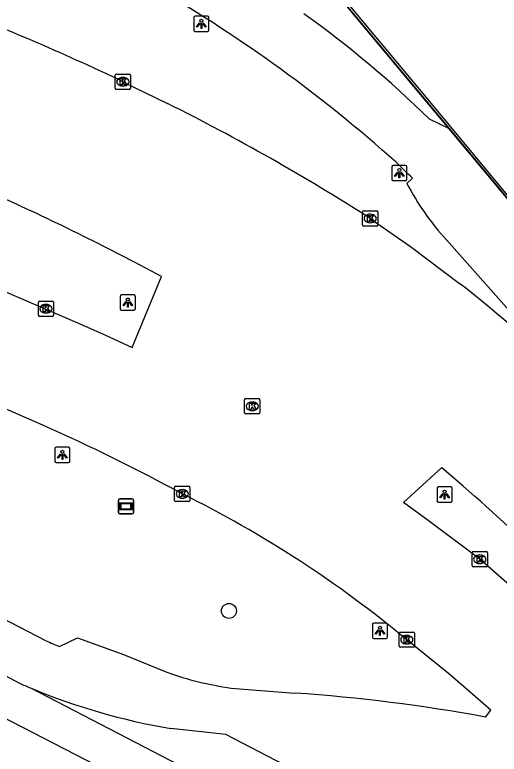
# Model space of a CAD drawing. Extents: x 159718 to 160783, y 383290 to 384030.
# Drawn here: x 160308.44 to 160340.16, y 383942.54 to 383990.98 of the extents above; entities that cross this region are included whole.
import ezdxf

# ---------------------------------------------------------------- set-up
doc = ezdxf.new("R2010")
doc.units = 0
for name, color, linetype in [('IMGEO_Boom', 7, 'Continuous'), ('IMGEO_Fietspad_gesloten', 7, 'Continuous'), ('IMGEO_Geluidsscherm', 7, 'Continuous'), ('IMGEO_Kolk', 7, 'Continuous'), ('IMGEO_Lichtpunt', 7, 'Continuous'), ('IMGEO_Muur', 7, 'Continuous'), ('IMGEO_Reclamebord', 7, 'Continuous'), ('IMGEO_Rijbaan_lokaal_gesloten', 7, 'Continuous'), ('IMGEO_Spoorbaan_halfverhard', 7, 'Continuous')]:
    doc.layers.add(name, color=color, linetype=linetype)

msp = doc.modelspace()

# ---------------------------------------------------------------- linework, layer by layer
at = {"layer": 'IMGEO_Boom'}
msp.add_circle((160322.462, 383951.927), 0.489, dxfattribs=at)
at = {"layer": 'IMGEO_Fietspad_gesloten'}
for points in [[(160335.571, 383984.161), (160336.884, 383983.521)], [(160334.116, 383979.932), (160334.481, 383980.275)], [(160345.57, 383966.239), (160336.701, 383976.24)], [(160322.166, 383937.481), (160299.843, 383948.985), (160291.922, 383953.232)]]:
    msp.add_lwpolyline(points, dxfattribs=at)
for centre, radius, start, end in [((160270.212, 383910.83), 94.668, 48.1425, 59.88453), ((160286.923, 383934.534), 69.494, 45.57068, 54.4114), ((160237.881, 383881.691), 138.023, 45.58249, 46.21778), ((160349.335, 383987.837), 17.15, 207.4476, 222.5489)]:
    msp.add_arc(centre, radius, start, end, dxfattribs=at)
at = {"layer": 'IMGEO_Geluidsscherm'}
msp.add_lwpolyline([(160310.903, 384014.888), (160319.872, 384004.166), (160335.262, 383985.689), (160342.501, 383976.988), (160350.154, 383967.764), (160355.716, 383961.073), (160365.847, 383948.928), (160373.36, 383940.008), (160382.981, 383928.408), (160388.002, 383922.479)], dxfattribs=at)
at = {"layer": 'IMGEO_Kolk'}
for p, q in [((160315.019, 383986.169), (160315.019, 383987.021)), ((160315.094, 383987.095), (160315.946, 383987.095)), ((160316.02, 383987.021), (160316.02, 383986.169)), ((160315.507, 383986.875), (160315.532, 383986.875)), ((160315.946, 383986.095), (160315.094, 383986.095)), ((160315.53, 383986.315), (160315.505, 383986.315)), ((160331.212, 383977.211), (160331.212, 383978.063)), ((160331.287, 383978.137), (160332.139, 383978.137)), ((160331.7, 383977.917), (160331.725, 383977.917)), ((160332.213, 383978.063), (160332.213, 383977.211)), ((160331.723, 383977.357), (160331.698, 383977.357)), ((160332.139, 383977.137), (160331.287, 383977.137)), ((160309.983, 383971.298), (160309.983, 383972.15)), ((160310.058, 383972.224), (160310.91, 383972.224)), ((160310.471, 383972.004), (160310.496, 383972.004)), ((160310.984, 383972.15), (160310.984, 383971.298)), ((160310.494, 383971.444), (160310.469, 383971.444)), ((160310.91, 383971.224), (160310.058, 383971.224)), ((160323.491, 383964.905), (160323.491, 383965.757)), ((160323.566, 383965.831), (160324.418, 383965.831)), ((160324.492, 383965.757), (160324.492, 383964.905)), ((160323.979, 383965.611), (160324.004, 383965.611)), ((160324.418, 383964.831), (160323.566, 383964.831)), ((160324.002, 383965.051), (160323.977, 383965.051)), ((160318.907, 383959.165), (160318.907, 383960.017)), ((160318.982, 383960.091), (160319.834, 383960.091)), ((160319.395, 383959.871), (160319.42, 383959.871)), ((160319.908, 383960.017), (160319.908, 383959.165)), ((160319.834, 383959.091), (160318.982, 383959.091)), ((160319.418, 383959.311), (160319.393, 383959.311)), ((160338.384, 383954.883), (160338.384, 383955.735)), ((160338.459, 383955.809), (160339.311, 383955.809)), ((160338.872, 383955.589), (160338.897, 383955.589)), ((160339.385, 383955.735), (160339.385, 383954.883)), ((160338.895, 383955.029), (160338.87, 383955.029)), ((160339.311, 383954.809), (160338.459, 383954.809)), ((160333.607, 383949.614), (160333.607, 383950.466)), ((160333.682, 383950.54), (160334.534, 383950.54)), ((160334.095, 383950.32), (160334.12, 383950.32)), ((160334.608, 383950.466), (160334.608, 383949.614)), ((160334.118, 383949.76), (160334.093, 383949.76)), ((160334.534, 383949.54), (160333.682, 383949.54))]:
    msp.add_line(p, q, dxfattribs=at)
for points in [[(160315.019, 383986.169), (160315.019, 383987.021)], [(160315.094, 383987.095), (160315.946, 383987.095)], [(160316.02, 383987.021), (160316.02, 383986.169)], [(160315.34, 383986.795), (160315.463, 383986.795), (160315.463, 383986.644), (160315.593, 383986.795), (160315.757, 383986.795), (160315.611, 383986.644), (160315.764, 383986.395), (160315.612, 383986.395), (160315.527, 383986.559), (160315.463, 383986.492), (160315.463, 383986.395), (160315.34, 383986.395), (160315.34, 383986.795)], [(160315.946, 383986.095), (160315.094, 383986.095)], [(160331.212, 383977.211), (160331.212, 383978.063)], [(160331.287, 383978.137), (160332.139, 383978.137)], [(160331.533, 383977.837), (160331.656, 383977.837), (160331.656, 383977.686), (160331.786, 383977.837), (160331.95, 383977.837), (160331.804, 383977.686), (160331.957, 383977.437), (160331.805, 383977.437), (160331.72, 383977.601), (160331.656, 383977.534), (160331.656, 383977.437), (160331.533, 383977.437), (160331.533, 383977.837)], [(160332.213, 383978.063), (160332.213, 383977.211)], [(160332.139, 383977.137), (160331.287, 383977.137)], [(160309.983, 383971.298), (160309.983, 383972.15)], [(160310.058, 383972.224), (160310.91, 383972.224)], [(160310.304, 383971.924), (160310.427, 383971.924), (160310.427, 383971.773), (160310.557, 383971.924), (160310.721, 383971.924), (160310.575, 383971.773), (160310.728, 383971.524), (160310.576, 383971.524), (160310.491, 383971.688), (160310.427, 383971.621), (160310.427, 383971.524), (160310.304, 383971.524), (160310.304, 383971.924)], [(160310.984, 383972.15), (160310.984, 383971.298)], [(160310.91, 383971.224), (160310.058, 383971.224)], [(160323.491, 383964.905), (160323.491, 383965.757)], [(160323.566, 383965.831), (160324.418, 383965.831)], [(160324.492, 383965.757), (160324.492, 383964.905)], [(160323.812, 383965.531), (160323.935, 383965.531), (160323.935, 383965.38), (160324.065, 383965.531), (160324.229, 383965.531), (160324.083, 383965.38), (160324.236, 383965.131), (160324.084, 383965.131), (160323.999, 383965.295), (160323.935, 383965.228), (160323.935, 383965.131), (160323.812, 383965.131), (160323.812, 383965.531)], [(160324.418, 383964.831), (160323.566, 383964.831)], [(160318.907, 383959.165), (160318.907, 383960.017)], [(160318.982, 383960.091), (160319.834, 383960.091)], [(160319.908, 383960.017), (160319.908, 383959.165)], [(160319.228, 383959.791), (160319.351, 383959.791), (160319.351, 383959.64), (160319.481, 383959.791), (160319.645, 383959.791), (160319.499, 383959.64), (160319.652, 383959.391), (160319.5, 383959.391), (160319.415, 383959.555), (160319.351, 383959.488), (160319.351, 383959.391), (160319.228, 383959.391), (160319.228, 383959.791)], [(160319.834, 383959.091), (160318.982, 383959.091)], [(160338.384, 383954.883), (160338.384, 383955.735)], [(160338.459, 383955.809), (160339.311, 383955.809)], [(160338.705, 383955.509), (160338.828, 383955.509), (160338.828, 383955.358), (160338.958, 383955.509), (160339.122, 383955.509), (160338.976, 383955.358), (160339.129, 383955.109), (160338.977, 383955.109), (160338.892, 383955.273), (160338.828, 383955.206), (160338.828, 383955.109), (160338.705, 383955.109), (160338.705, 383955.509)], [(160339.385, 383955.735), (160339.385, 383954.883)], [(160339.311, 383954.809), (160338.459, 383954.809)], [(160333.607, 383949.614), (160333.607, 383950.466)], [(160333.682, 383950.54), (160334.534, 383950.54)], [(160333.928, 383950.24), (160334.051, 383950.24), (160334.051, 383950.089), (160334.181, 383950.24), (160334.345, 383950.24), (160334.199, 383950.089), (160334.352, 383949.84), (160334.2, 383949.84), (160334.115, 383950.004), (160334.051, 383949.937), (160334.051, 383949.84), (160333.928, 383949.84), (160333.928, 383950.24)], [(160334.608, 383950.466), (160334.608, 383949.614)], [(160334.534, 383949.54), (160333.682, 383949.54)]]:
    msp.add_lwpolyline(points, dxfattribs=at)
for centre, start, end in [((160315.096, 383987.019), 91.552, 178.448), ((160315.096, 383987.019), 91.552, 178.448), ((160315.944, 383987.019), 1.552, 88.448), ((160315.944, 383987.019), 1.552, 88.448), ((160315.096, 383986.171), 181.552, 268.448), ((160315.096, 383986.171), 181.552, 268.448), ((160315.944, 383986.171), 271.552, 358.448), ((160315.944, 383986.171), 271.552, 358.448), ((160331.289, 383978.061), 91.552, 178.448), ((160331.289, 383978.061), 91.552, 178.448), ((160332.137, 383978.061), 1.552, 88.448), ((160332.137, 383978.061), 1.552, 88.448), ((160331.289, 383977.213), 181.552, 268.448), ((160331.289, 383977.213), 181.552, 268.448), ((160332.137, 383977.213), 271.552, 358.448), ((160332.137, 383977.213), 271.552, 358.448), ((160310.06, 383972.148), 91.552, 178.448), ((160310.06, 383972.148), 91.552, 178.448), ((160310.908, 383972.148), 1.552, 88.448), ((160310.908, 383972.148), 1.552, 88.448), ((160310.06, 383971.3), 181.552, 268.448), ((160310.06, 383971.3), 181.552, 268.448), ((160310.908, 383971.3), 271.552, 358.448), ((160310.908, 383971.3), 271.552, 358.448), ((160323.568, 383965.755), 91.552, 178.448), ((160323.568, 383965.755), 91.552, 178.448), ((160324.416, 383965.755), 1.552, 88.448), ((160324.416, 383965.755), 1.552, 88.448), ((160323.568, 383964.907), 181.552, 268.448), ((160323.568, 383964.907), 181.552, 268.448), ((160324.416, 383964.907), 271.552, 358.448), ((160324.416, 383964.907), 271.552, 358.448), ((160318.984, 383960.015), 91.552, 178.448), ((160318.984, 383960.015), 91.552, 178.448), ((160319.832, 383960.015), 1.552, 88.448), ((160319.832, 383960.015), 1.552, 88.448), ((160318.984, 383959.167), 181.552, 268.448), ((160318.984, 383959.167), 181.552, 268.448), ((160319.832, 383959.167), 271.552, 358.448), ((160319.832, 383959.167), 271.552, 358.448), ((160338.461, 383955.733), 91.552, 178.448), ((160338.461, 383955.733), 91.552, 178.448), ((160339.309, 383955.733), 1.552, 88.448), ((160339.309, 383955.733), 1.552, 88.448), ((160338.461, 383954.885), 181.552, 268.448), ((160338.461, 383954.885), 181.552, 268.448), ((160339.309, 383954.885), 271.552, 358.448), ((160339.309, 383954.885), 271.552, 358.448), ((160333.684, 383950.464), 91.552, 178.448), ((160333.684, 383950.464), 91.552, 178.448), ((160334.532, 383950.464), 1.552, 88.448), ((160334.532, 383950.464), 1.552, 88.448), ((160333.684, 383949.616), 181.552, 268.448), ((160333.684, 383949.616), 181.552, 268.448), ((160334.532, 383949.616), 271.552, 358.448), ((160334.532, 383949.616), 271.552, 358.448)]:
    msp.add_arc(centre, 0.0765, start, end, dxfattribs=at)
for centre, major_axis, ratio, start_param, end_param in [((160315.506, 383986.595), (-0.387, 0.002), 0.722429, 4.712389, 7.853982), ((160315.531, 383986.595), (-0.39, 0.002), 0.717154, 1.570796, 4.712389), ((160331.699, 383977.637), (-0.387, 0.002), 0.722429, 4.712389, 7.853982), ((160331.724, 383977.637), (-0.39, 0.002), 0.717154, 1.570796, 4.712389), ((160310.47, 383971.724), (-0.387, 0.002), 0.722429, 4.712389, 7.853982), ((160310.495, 383971.724), (-0.39, 0.002), 0.717154, 1.570796, 4.712389), ((160323.978, 383965.331), (-0.387, 0.002), 0.722429, 4.712389, 7.853982), ((160324.003, 383965.331), (-0.39, 0.002), 0.717154, 1.570796, 4.712389), ((160319.394, 383959.591), (-0.387, 0.002), 0.722429, 4.712389, 7.853982), ((160319.419, 383959.591), (-0.39, 0.002), 0.717154, 1.570796, 4.712389), ((160338.871, 383955.309), (-0.387, 0.002), 0.722429, 4.712389, 7.853982), ((160338.896, 383955.309), (-0.39, 0.002), 0.717154, 1.570796, 4.712389), ((160334.094, 383950.04), (-0.387, 0.002), 0.722429, 4.712389, 7.853982), ((160334.119, 383950.04), (-0.39, 0.002), 0.717154, 1.570796, 4.712389)]:
    msp.add_ellipse(centre, major_axis=major_axis, ratio=ratio, start_param=start_param, end_param=end_param, dxfattribs=at)
at = {"layer": 'IMGEO_Lichtpunt'}
for p, q in [((160321.061, 383990.887), (160320.253, 383990.887)), ((160321.061, 383990.887), (160320.253, 383990.887)), ((160320.159, 383990.792), (160320.159, 383989.985)), ((160320.159, 383990.792), (160320.159, 383989.985)), ((160321.155, 383989.985), (160321.155, 383990.792)), ((160321.155, 383989.985), (160321.155, 383990.792)), ((160320.253, 383989.891), (160321.061, 383989.891)), ((160320.253, 383989.891), (160321.061, 383989.891)), ((160333.121, 383981.014), (160333.121, 383980.207)), ((160333.121, 383981.014), (160333.121, 383980.207)), ((160334.023, 383981.109), (160333.215, 383981.109)), ((160334.023, 383981.109), (160333.215, 383981.109)), ((160334.117, 383980.207), (160334.117, 383981.014)), ((160334.117, 383980.207), (160334.117, 383981.014)), ((160333.215, 383980.113), (160334.023, 383980.113)), ((160333.215, 383980.113), (160334.023, 383980.113)), ((160315.343, 383972.532), (160315.343, 383971.725)), ((160315.343, 383972.532), (160315.343, 383971.725)), ((160316.245, 383972.627), (160315.437, 383972.627)), ((160316.245, 383972.627), (160315.437, 383972.627)), ((160316.339, 383971.725), (160316.339, 383972.532)), ((160316.339, 383971.725), (160316.339, 383972.532)), ((160315.437, 383971.631), (160316.245, 383971.631)), ((160315.437, 383971.631), (160316.245, 383971.631)), ((160311.058, 383962.552), (160311.058, 383961.745)), ((160311.058, 383962.552), (160311.058, 383961.745)), ((160311.96, 383962.647), (160311.152, 383962.647)), ((160311.96, 383962.647), (160311.152, 383962.647)), ((160312.054, 383961.745), (160312.054, 383962.552)), ((160312.054, 383961.745), (160312.054, 383962.552)), ((160311.152, 383961.651), (160311.96, 383961.651)), ((160311.152, 383961.651), (160311.96, 383961.651)), ((160336.086, 383959.949), (160336.086, 383959.142)), ((160336.086, 383959.949), (160336.086, 383959.142)), ((160336.988, 383960.044), (160336.18, 383960.044)), ((160336.988, 383960.044), (160336.18, 383960.044)), ((160337.082, 383959.142), (160337.082, 383959.949)), ((160337.082, 383959.142), (160337.082, 383959.949)), ((160336.18, 383959.048), (160336.988, 383959.048)), ((160336.18, 383959.048), (160336.988, 383959.048)), ((160332.754, 383951.119), (160331.946, 383951.119)), ((160332.754, 383951.119), (160331.946, 383951.119)), ((160331.852, 383951.024), (160331.852, 383950.217)), ((160331.852, 383951.024), (160331.852, 383950.217)), ((160332.848, 383950.217), (160332.848, 383951.024)), ((160332.848, 383950.217), (160332.848, 383951.024)), ((160331.946, 383950.123), (160332.754, 383950.123)), ((160331.946, 383950.123), (160332.754, 383950.123))]:
    msp.add_line(p, q, dxfattribs=at)
for points in [[(160320.533, 383990.456), (160320.572, 383990.428), (160320.384, 383990.166), (160320.346, 383990.193), (160320.533, 383990.456)], [(160320.635, 383990.408), (160320.682, 383990.408), (160320.682, 383990.086), (160320.635, 383990.086), (160320.635, 383990.408)], [(160320.745, 383990.428), (160320.783, 383990.455), (160320.97, 383990.193), (160320.931, 383990.165), (160320.745, 383990.428)], [(160333.495, 383980.678), (160333.534, 383980.65), (160333.346, 383980.388), (160333.308, 383980.415), (160333.495, 383980.678)], [(160333.597, 383980.63), (160333.644, 383980.63), (160333.644, 383980.308), (160333.597, 383980.308), (160333.597, 383980.63)], [(160333.707, 383980.65), (160333.745, 383980.677), (160333.932, 383980.415), (160333.893, 383980.387), (160333.707, 383980.65)], [(160315.717, 383972.196), (160315.756, 383972.168), (160315.568, 383971.906), (160315.53, 383971.933), (160315.717, 383972.196)], [(160315.819, 383972.148), (160315.866, 383972.148), (160315.866, 383971.826), (160315.819, 383971.826), (160315.819, 383972.148)], [(160315.929, 383972.168), (160315.967, 383972.195), (160316.154, 383971.933), (160316.115, 383971.905), (160315.929, 383972.168)], [(160311.432, 383962.216), (160311.471, 383962.188), (160311.283, 383961.926), (160311.245, 383961.953), (160311.432, 383962.216)], [(160311.534, 383962.168), (160311.581, 383962.168), (160311.581, 383961.846), (160311.534, 383961.846), (160311.534, 383962.168)], [(160311.644, 383962.188), (160311.682, 383962.215), (160311.869, 383961.953), (160311.83, 383961.925), (160311.644, 383962.188)], [(160336.46, 383959.613), (160336.499, 383959.585), (160336.311, 383959.323), (160336.273, 383959.35), (160336.46, 383959.613)], [(160336.562, 383959.565), (160336.609, 383959.565), (160336.609, 383959.243), (160336.562, 383959.243), (160336.562, 383959.565)], [(160336.672, 383959.585), (160336.71, 383959.612), (160336.897, 383959.35), (160336.858, 383959.322), (160336.672, 383959.585)], [(160332.226, 383950.688), (160332.265, 383950.66), (160332.077, 383950.398), (160332.039, 383950.425), (160332.226, 383950.688)], [(160332.328, 383950.64), (160332.375, 383950.64), (160332.375, 383950.318), (160332.328, 383950.318), (160332.328, 383950.64)], [(160332.438, 383950.66), (160332.476, 383950.687), (160332.663, 383950.425), (160332.624, 383950.397), (160332.438, 383950.66)]]:
    msp.add_lwpolyline(points, dxfattribs=at)
for centre in [(160320.658, 383990.59), (160333.62, 383980.812), (160315.842, 383972.33), (160311.557, 383962.35), (160336.585, 383959.747), (160332.351, 383950.822)]:
    msp.add_circle(centre, 0.0994, dxfattribs=at)
for centre, start, end in [((160320.253, 383990.792), 90, 180), ((160320.253, 383990.792), 90, 180), ((160321.061, 383990.792), 0, 90), ((160321.061, 383990.792), 0, 90), ((160320.253, 383989.985), 180, 270), ((160320.253, 383989.985), 180, 270), ((160321.061, 383989.985), 270, 0), ((160321.061, 383989.985), 270, 360), ((160333.215, 383981.014), 90, 180), ((160333.215, 383981.014), 90, 180), ((160334.023, 383981.014), 0, 90), ((160334.023, 383981.014), 0, 90), ((160333.215, 383980.207), 180, 270), ((160333.215, 383980.207), 180, 270), ((160334.023, 383980.207), 270, 0), ((160334.023, 383980.207), 270, 360), ((160315.437, 383972.532), 90, 180), ((160315.437, 383972.532), 90, 180), ((160316.245, 383972.532), 0, 90), ((160316.245, 383972.532), 0, 90), ((160315.437, 383971.725), 180, 270), ((160315.437, 383971.725), 180, 270), ((160316.245, 383971.725), 270, 0), ((160316.245, 383971.725), 270, 360), ((160311.152, 383962.552), 90, 180), ((160311.152, 383962.552), 90, 180), ((160311.96, 383962.552), 0, 90), ((160311.96, 383962.552), 0, 90), ((160311.152, 383961.745), 180, 270), ((160311.152, 383961.745), 180, 270), ((160311.96, 383961.745), 270, 0), ((160311.96, 383961.745), 270, 360), ((160336.18, 383959.949), 90, 180), ((160336.18, 383959.949), 90, 180), ((160336.988, 383959.949), 0, 90), ((160336.988, 383959.949), 0, 90), ((160336.18, 383959.142), 180, 270), ((160336.18, 383959.142), 180, 270), ((160336.988, 383959.142), 270, 0), ((160336.988, 383959.142), 270, 360), ((160331.946, 383951.024), 90, 180), ((160331.946, 383951.024), 90, 180), ((160332.754, 383951.024), 0, 90), ((160332.754, 383951.024), 0, 90), ((160331.946, 383950.217), 180, 270), ((160331.946, 383950.217), 180, 270), ((160332.754, 383950.217), 270, 0), ((160332.754, 383950.217), 270, 360)]:
    msp.add_arc(centre, 0.0946, start, end, dxfattribs=at)
at = {"layer": 'IMGEO_Muur'}
msp.add_lwpolyline([(160383.703, 383927.366), (160323.144, 384000)], dxfattribs=at)
at = {"layer": 'IMGEO_Reclamebord'}
for p, q in [((160315.222, 383958.378), (160315.222, 383959.178)), ((160315.222, 383959.178), (160315.222, 383958.378)), ((160315.322, 383959.278), (160316.112, 383959.278)), ((160316.112, 383959.278), (160315.322, 383959.278)), ((160316.212, 383959.178), (160316.212, 383958.378)), ((160316.212, 383958.378), (160316.212, 383959.178)), ((160316.112, 383958.278), (160315.322, 383958.278)), ((160315.322, 383958.278), (160316.112, 383958.278))]:
    msp.add_line(p, q, dxfattribs=at)
for points in [[(160315.323, 383959.01), (160316.111, 383959.01), (160316.111, 383958.546), (160315.323, 383958.546), (160315.323, 383959.01)], [(160315.388, 383958.945), (160315.388, 383958.611), (160316.046, 383958.611), (160316.046, 383958.945), (160315.388, 383958.945)]]:
    msp.add_lwpolyline(points, dxfattribs=at)
for centre, start, end in [((160315.322, 383959.178), 90, 180), ((160315.322, 383959.178), 90, 180), ((160316.112, 383959.178), 0, 90), ((160316.112, 383959.178), 360, 90), ((160315.322, 383958.378), 180, 270), ((160315.322, 383958.378), 180, 270), ((160316.112, 383958.378), 270, 0), ((160316.112, 383958.378), 270, 0)]:
    msp.add_arc(centre, 0.1, start, end, dxfattribs=at)
at = {"layer": 'IMGEO_Rijbaan_lokaal_gesloten'}
for points in [[(160315.52, 383986.595), (160318.434, 383985.173)], [(160284.136, 383983.058), (160312.514, 383970.829), (160314.344, 383970.003), (160316.121, 383969.181), (160318.038, 383973.84), (160316.272, 383974.772), (160313.597, 383976.14)], [(160331.713, 383977.637), (160334.352, 383975.789), (160337.56, 383973.384)], [(160271.065, 383970.69), (160274.099, 383968.969), (160299.757, 383955.528), (160306.043, 383952.251), (160308.679, 383950.896), (160310.503, 383949.967)], [(160310.268, 383964.089), (160302.512, 383967.472)], [(160342.07, 383952.523), (160338.885, 383955.309), (160335.517, 383957.842), (160333.89, 383959.033), (160336.394, 383961.326), (160337.791, 383960.109)], [(160282.387, 383960.887), (160296.842, 383953.383), (160304.593, 383949.39), (160308.744, 383947.191)], [(160311.373, 383949.584), (160312.546, 383950.162), (160315.55, 383949.08), (160318.387, 383947.904)], [(160339.269, 383944.973), (160339.61, 383945.417), (160338.104, 383946.732), (160336.838, 383947.819), (160334.108, 383950.04)], [(160309.479, 383946.876), (160322.084, 383940.339), (160323.376, 383939.657), (160324.912, 383938.791)], [(160322.607, 383946.874), (160326.781, 383946.546)], [(160326.621, 383941.564), (160322.264, 383943.831), (160318.655, 383944.22)]]:
    msp.add_lwpolyline(points, dxfattribs=at)
for centre, radius, start, end in [((160248.385, 383846.334), 155.5, 64.42231, 69.31207), ((160254.461, 383856.981), 143.268, 57.37004, 63.47905), ((160250.936, 383852.289), 138.8, 63.16337, 68.13235), ((160289.547, 383911.581), 78.261, 44.82732, 52.15764), ((160262.375, 383855.235), 118.924, 61.34248, 66.25185), ((160269.121, 383880.773), 104.927, 44.72016, 49.12159), ((160285.855, 383891.861), 75.585, 50.32786, 63.64633), ((160327.849, 383988.189), 41.974, 245.5907, 246.8883), ((160325.689, 383968.663), 22.006, 250.6194, 261.9479), ((160329.094, 383993.659), 50.729, 246.3498, 247.253), ((160325.662, 383985.608), 41.977, 247.3233, 260.3904), ((160318.711, 383832.117), 114.713, 79.67586, 85.9657)]:
    msp.add_arc(centre, radius, start, end, dxfattribs=at)
at = {"layer": 'IMGEO_Spoorbaan_halfverhard'}
for points in [[(160315.815, 384008.789), (160317.78, 384006.434), (160323.144, 384000), (160336.884, 383983.521)], [(160336.884, 383983.521), (160383.703, 383927.366), (160387.009, 383923.465), (160387.918, 383922.408)]]:
    msp.add_lwpolyline(points, dxfattribs=at)

doc.saveas('drawing.dxf')
